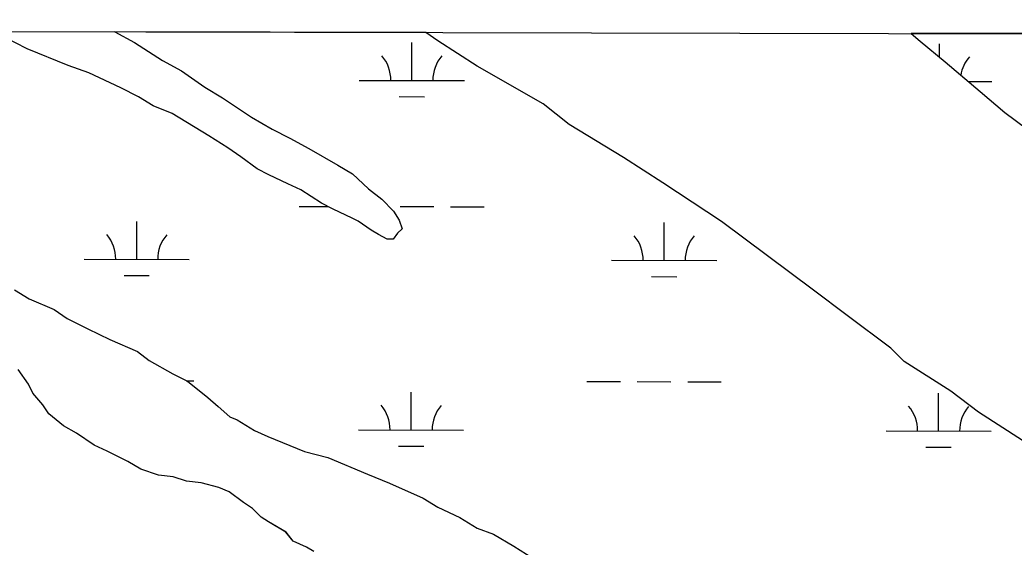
# Model space of a CAD drawing. Extents: x 3187622 to 3225504, y 800805 to 826213.
# Drawn here: x 3220784 to 3221730, y 823884 to 824386 of the extents above; entities that cross this region are included whole.
import ezdxf

# ---------------------------------------------------------------- set-up
doc = ezdxf.new("R2010")
doc.units = 0
for name, color, linetype in [('V-GRID-FRAM', 7, 'Continuous'), ('V-SITE-VEGE', 7, 'Continuous'), ('V-WETL-SWMP', 7, 'Continuous')]:
    doc.layers.add(name, color=color, linetype=linetype)

msp = doc.modelspace()

# ---------------------------------------------------------------- linework, layer by layer
at = {"layer": 'V-GRID-FRAM'}
msp.add_lwpolyline([(3191838.83, 824434.07), (3223248.62, 824370.11), (3223219.52, 806183.49), (3191793.86, 806247.48), (3191838.83, 824434.07)], dxfattribs=at)
at = {"layer": 'V-SITE-VEGE'}
for p, q in [((3221170.14, 824374.35), (3220874.26, 824374.95)), ((3220874.26, 824374.95), (3220893.01, 824364.72)), ((3221181.4, 824366.24), (3221170.14, 824374.35)), ((3221855.73, 824372.95), (3221631.78, 824373.41)), ((3221631.78, 824373.41), (3221640.56, 824366.18)), ((3220790.76, 824358.68), (3220768.47, 824370.08)), ((3220893.01, 824364.72), (3220919.45, 824347.68)), ((3221218.97, 824342.1), (3221181.4, 824366.24)), ((3221640.56, 824366.18), (3221664.17, 824346.36)), ((3220829.81, 824342.91), (3220790.76, 824358.68)), ((3220919.45, 824347.68), (3220937.56, 824337.71)), ((3221664.17, 824346.36), (3221697.51, 824318.06)), ((3220849.34, 824335.73), (3220829.81, 824342.91)), ((3220880.01, 824321.45), (3220849.34, 824335.73)), ((3220937.56, 824337.71), (3220959.81, 824322.11)), ((3221281.64, 824306.52), (3221218.97, 824342.1)), ((3220896.73, 824312.9), (3220880.01, 824321.45)), ((3220959.81, 824322.11), (3220976.51, 824312.15)), ((3221697.51, 824318.06), (3221721.12, 824298.24)), ((3220910.65, 824304.37), (3220896.73, 824312.9)), ((3220976.51, 824312.15), (3221004.34, 824293.7)), ((3220928.78, 824297.2), (3220910.65, 824304.37)), ((3221306.65, 824286.69), (3221281.64, 824306.52)), ((3221721.12, 824298.24), (3221741.98, 824282.64)), ((3220963.58, 824275.88), (3220928.78, 824297.2)), ((3221004.34, 824293.7), (3221023.83, 824282.32)), ((3221023.83, 824282.32), (3221040.55, 824273.76)), ((3221358.16, 824255.41), (3221306.65, 824286.69)), ((3220981.67, 824264.51), (3220963.58, 824275.88)), ((3221040.55, 824273.76), (3221058.66, 824263.79)), ((3220994.19, 824255.99), (3220981.67, 824264.51)), ((3221058.66, 824263.79), (3221086.51, 824248.14)), ((3221009.48, 824244.65), (3220994.19, 824255.99)), ((3221395.73, 824231.27), (3221358.16, 824255.41)), ((3221020.63, 824238.95), (3221009.48, 824244.65)), ((3221086.51, 824248.14), (3221100.43, 824239.61)), ((3221038.75, 824230.38), (3221020.63, 824238.95)), ((3221100.43, 824239.61), (3221115.7, 824225.47)), ((3221451.38, 824194.35), (3221395.73, 824231.27)), ((3221051.29, 824224.67), (3221038.75, 824230.38)), ((3221070.77, 824211.89), (3221051.29, 824224.67)), ((3221115.7, 824225.47), (3221128.2, 824215.55)), ((3221128.2, 824215.55), (3221139.3, 824204.25)), ((3221081.92, 824206.18), (3221070.77, 824211.89)), ((3221100.04, 824197.61), (3221081.92, 824206.18)), ((3221139.3, 824204.25), (3221144.82, 824195.8)), ((3221105.61, 824194.76), (3221100.04, 824197.61)), ((3221118.13, 824186.25), (3221105.61, 824194.76)), ((3221144.82, 824195.8), (3221147.54, 824187.38)), ((3221538.97, 824129.14), (3221451.38, 824194.35)), ((3221125.09, 824181.98), (3221118.13, 824186.25)), ((3221147.54, 824187.38), (3221143.3, 824183.21)), ((3221133.45, 824177.71), (3221125.09, 824181.98)), ((3221139.05, 824177.66), (3221133.45, 824177.71)), ((3221143.3, 824183.21), (3221139.05, 824177.66)), ((3220778.83, 824129.21), (3220792.75, 824120.68)), ((3221570.94, 824105.05), (3221538.97, 824129.14)), ((3220792.75, 824120.68), (3220816.46, 824110.66)), ((3220816.46, 824110.66), (3220828.97, 824102.14)), ((3220828.97, 824102.14), (3220848.48, 824092.16)), ((3221612.65, 824073.86), (3221570.94, 824105.05)), ((3220848.48, 824092.16), (3220869.39, 824082.17)), ((3220869.39, 824082.17), (3220895.88, 824070.72)), ((3220895.88, 824070.72), (3220907, 824062.22)), ((3221625.13, 824061.15), (3221612.65, 824073.86)), ((3220907, 824062.22), (3220929.28, 824049.41)), ((3221669.66, 824032.74), (3221625.13, 824061.15)), ((3220792, 824039.49), (3220782.33, 824053.58)), ((3220929.28, 824049.41), (3220943.21, 824042.29)), ((3220943.21, 824042.29), (3220962.67, 824026.71)), ((3220796.12, 824031.05), (3220792, 824039.49)), ((3221696.07, 824012.89), (3221669.66, 824032.74)), ((3220805.81, 824019.76), (3220796.12, 824031.05)), ((3220962.67, 824026.71), (3220972.38, 824018.22)), ((3220811.33, 824011.31), (3220805.81, 824019.76)), ((3220972.38, 824018.22), (3220983.49, 824008.31)), ((3220825.23, 823999.98), (3220811.33, 824011.31)), ((3220983.49, 824008.31), (3220990.46, 824005.45)), ((3220990.46, 824005.45), (3221007.17, 823995.5)), ((3221737.82, 823985.91), (3221696.07, 824012.89)), ((3220837.76, 823992.87), (3220825.23, 823999.98)), ((3221007.17, 823995.5), (3221019.71, 823989.78)), ((3220854.45, 823981.51), (3220837.76, 823992.87)), ((3221019.71, 823989.78), (3221054.58, 823975.46)), ((3220867, 823975.8), (3220854.45, 823981.51)), ((3220886.5, 823965.82), (3220867, 823975.8)), ((3221054.58, 823975.46), (3221076.92, 823969.65)), ((3221076.92, 823969.65), (3221114.57, 823953.9)), ((3220899.04, 823958.7), (3220886.5, 823965.82)), ((3220915.78, 823952.95), (3220899.04, 823958.7)), ((3220929.77, 823951.42), (3220915.78, 823952.95)), ((3220942.33, 823947.1), (3220929.77, 823951.42)), ((3221114.57, 823953.9), (3221135.49, 823945.31)), ((3220956.31, 823945.57), (3220942.33, 823947.1)), ((3220973.07, 823941.22), (3220956.31, 823945.57)), ((3220982.83, 823936.93), (3220973.07, 823941.22)), ((3221135.49, 823945.31), (3221167.56, 823931.01)), ((3220996.73, 823927), (3220982.83, 823936.93)), ((3221167.56, 823931.01), (3221181.48, 823922.48)), ((3221005.08, 823921.32), (3220996.73, 823927)), ((3221013.4, 823912.85), (3221005.08, 823921.32)), ((3221181.48, 823922.48), (3221202.38, 823912.49)), ((3221020.36, 823908.58), (3221013.4, 823912.85)), ((3221202.38, 823912.49), (3221219.09, 823902.54)), ((3221037.06, 823898.62), (3221020.36, 823908.58)), ((3221219.09, 823902.54), (3221234.43, 823896.79)), ((3221043.99, 823890.16), (3221037.06, 823898.62)), ((3221234.43, 823896.79), (3221253.93, 823885.41)), ((3221056.53, 823884.45), (3221043.99, 823890.16)), ((3221253.93, 823885.41), (3221272.02, 823874.05))]:
    msp.add_line(p, q, dxfattribs=at)
at = {"layer": 'V-WETL-SWMP'}
for p, q in [((3221170.14, 824374.35), (3220874.26, 824374.95)), ((3220874.26, 824374.95), (3220893.01, 824364.73)), ((3221181.4, 824366.24), (3221170.14, 824374.35)), ((3221855.73, 824372.95), (3221631.77, 824373.41)), ((3221631.77, 824373.41), (3221640.56, 824366.17)), ((3220790.76, 824358.68), (3220768.47, 824370.08)), ((3220893.01, 824364.73), (3220919.45, 824347.68)), ((3221156.79, 824328.62), (3221156.86, 824364.62)), ((3221218.97, 824342.09), (3221181.4, 824366.24)), ((3221640.56, 824366.17), (3221664.17, 824346.36)), ((3220829.81, 824342.92), (3220790.76, 824358.68)), ((3221658.75, 824350.91), (3221658.77, 824363.6)), ((3220919.45, 824347.68), (3220937.55, 824337.72)), ((3221664.17, 824346.36), (3221697.51, 824318.05)), ((3220849.34, 824335.74), (3220829.81, 824342.92)), ((3220880.01, 824321.45), (3220849.34, 824335.74)), ((3220937.55, 824337.72), (3220959.81, 824322.11)), ((3221281.64, 824306.51), (3221218.97, 824342.09)), ((3221106.79, 824328.72), (3221206.79, 824328.52)), ((3221686.33, 824327.54), (3221708.7, 824327.49)), ((3220896.73, 824312.9), (3220880.01, 824321.45)), ((3220959.81, 824322.11), (3220976.51, 824312.16)), ((3221697.51, 824318.05), (3221721.12, 824298.23)), ((3220910.65, 824304.37), (3220896.73, 824312.9)), ((3220976.51, 824312.16), (3221004.34, 824293.7)), ((3221144.76, 824313.21), (3221168.76, 824313.16)), ((3220928.78, 824297.2), (3220910.65, 824304.37)), ((3221306.65, 824286.68), (3221281.64, 824306.51)), ((3221721.12, 824298.23), (3221741.98, 824282.64)), ((3220963.58, 824275.88), (3220928.78, 824297.2)), ((3221004.34, 824293.7), (3221023.83, 824282.32)), ((3221023.83, 824282.32), (3221040.55, 824273.76)), ((3221358.16, 824255.41), (3221306.65, 824286.68)), ((3220981.67, 824264.51), (3220963.58, 824275.88)), ((3221040.55, 824273.76), (3221058.66, 824263.8)), ((3220994.19, 824256), (3220981.67, 824264.51)), ((3221058.66, 824263.8), (3221086.51, 824248.14)), ((3221009.48, 824244.66), (3220994.19, 824256)), ((3221395.73, 824231.26), (3221358.16, 824255.41)), ((3221020.63, 824238.95), (3221009.48, 824244.66)), ((3221086.51, 824248.14), (3221100.43, 824239.61)), ((3221038.75, 824230.38), (3221020.63, 824238.95)), ((3221100.43, 824239.61), (3221115.7, 824225.47)), ((3221451.38, 824194.35), (3221395.73, 824231.26)), ((3221051.29, 824224.67), (3221038.75, 824230.38)), ((3221070.77, 824211.89), (3221051.29, 824224.67)), ((3221115.7, 824225.47), (3221128.2, 824215.55)), ((3221128.2, 824215.55), (3221139.3, 824204.25)), ((3221049.7, 824208.76), (3221076.99, 824208.71)), ((3221081.92, 824206.19), (3221070.77, 824211.89)), ((3221100.04, 824197.62), (3221081.92, 824206.19)), ((3221139.3, 824204.25), (3221144.82, 824195.8)), ((3221145.7, 824208.57), (3221177.7, 824208.5)), ((3221193.7, 824208.47), (3221225.7, 824208.41)), ((3220895.01, 824158.34), (3220895.08, 824194.34)), ((3221105.61, 824194.77), (3221100.04, 824197.62)), ((3221118.13, 824186.25), (3221105.61, 824194.77)), ((3221144.82, 824195.8), (3221147.54, 824187.38)), ((3221538.97, 824129.14), (3221451.38, 824194.35)), ((3221125.09, 824181.99), (3221118.13, 824186.25)), ((3221147.54, 824187.38), (3221143.3, 824183.22)), ((3221396.91, 824157.32), (3221396.99, 824193.32)), ((3221133.45, 824177.71), (3221125.09, 824181.99)), ((3221139.05, 824177.66), (3221133.45, 824177.71)), ((3221143.3, 824183.22), (3221139.05, 824177.66)), ((3220845.01, 824158.44), (3220945.01, 824158.24)), ((3221346.91, 824157.42), (3221446.91, 824157.21)), ((3220882.98, 824142.93), (3220906.98, 824142.88)), ((3221384.88, 824141.91), (3221408.88, 824141.86)), ((3220778.83, 824129.21), (3220792.75, 824120.68)), ((3221570.94, 824105.04), (3221538.97, 824129.14)), ((3220792.75, 824120.68), (3220816.46, 824110.66)), ((3220816.46, 824110.66), (3220828.97, 824102.14)), ((3220828.97, 824102.14), (3220848.48, 824092.16)), ((3221612.65, 824073.86), (3221570.94, 824105.04)), ((3220848.48, 824092.16), (3220869.39, 824082.17)), ((3220869.39, 824082.17), (3220895.88, 824070.73)), ((3220895.88, 824070.73), (3220907, 824062.22)), ((3221625.13, 824061.14), (3221612.65, 824073.86)), ((3220907, 824062.22), (3220929.28, 824049.42)), ((3221669.66, 824032.73), (3221625.13, 824061.14)), ((3220792, 824039.49), (3220782.33, 824053.58)), ((3220929.28, 824049.42), (3220943.21, 824042.29)), ((3220942.19, 824042.81), (3220949.36, 824042.79)), ((3220943.21, 824042.29), (3220962.66, 824026.71)), ((3221323.27, 824042.03), (3221355.27, 824041.97)), ((3220796.12, 824031.06), (3220792, 824039.49)), ((3221371.27, 824041.94), (3221403.27, 824041.87)), ((3221419.27, 824041.84), (3221451.27, 824041.77)), ((3221696.07, 824012.89), (3221669.66, 824032.73)), ((3220805.81, 824019.77), (3220796.12, 824031.06)), ((3220962.66, 824026.71), (3220972.38, 824018.22)), ((3221156.11, 823995.94), (3221156.19, 824031.94)), ((3221658.02, 823994.92), (3221658.09, 824030.92)), ((3220811.33, 824011.32), (3220805.81, 824019.77)), ((3220972.38, 824018.22), (3220983.49, 824008.32)), ((3220825.23, 823999.99), (3220811.33, 824011.32)), ((3220983.49, 824008.32), (3220990.46, 824005.45)), ((3220990.46, 824005.45), (3221007.17, 823995.5)), ((3221737.82, 823985.9), (3221696.07, 824012.89)), ((3220837.76, 823992.87), (3220825.23, 823999.99)), ((3221007.17, 823995.5), (3221019.71, 823989.78)), ((3221106.11, 823996.05), (3221206.11, 823995.84)), ((3221608.02, 823995.02), (3221708.02, 823994.82)), ((3220854.45, 823981.52), (3220837.76, 823992.87)), ((3221019.71, 823989.78), (3221054.58, 823975.46)), ((3220867, 823975.8), (3220854.45, 823981.52)), ((3220886.5, 823965.82), (3220867, 823975.8)), ((3221144.08, 823980.54), (3221168.08, 823980.49)), ((3221645.99, 823979.51), (3221669.99, 823979.47)), ((3221054.58, 823975.46), (3221076.92, 823969.65)), ((3221076.92, 823969.65), (3221114.57, 823953.9)), ((3220899.04, 823958.71), (3220886.5, 823965.82)), ((3220915.78, 823952.95), (3220899.04, 823958.71)), ((3220929.77, 823951.42), (3220915.78, 823952.95)), ((3220942.32, 823947.1), (3220929.77, 823951.42)), ((3221114.57, 823953.9), (3221135.49, 823945.31)), ((3220956.31, 823945.57), (3220942.32, 823947.1)), ((3220973.07, 823941.22), (3220956.31, 823945.57)), ((3220982.83, 823936.93), (3220973.07, 823941.22)), ((3221135.49, 823945.31), (3221167.56, 823931.01)), ((3220996.73, 823927), (3220982.83, 823936.93)), ((3221167.56, 823931.01), (3221181.47, 823922.49)), ((3221005.08, 823921.32), (3220996.73, 823927)), ((3221013.4, 823912.85), (3221005.08, 823921.32)), ((3221181.47, 823922.49), (3221202.38, 823912.49)), ((3221020.36, 823908.58), (3221013.4, 823912.85)), ((3221202.38, 823912.49), (3221219.09, 823902.54)), ((3221037.07, 823898.63), (3221020.36, 823908.58)), ((3221219.09, 823902.54), (3221234.43, 823896.8)), ((3221043.99, 823890.17), (3221037.07, 823898.63)), ((3221234.43, 823896.8), (3221253.92, 823885.42)), ((3221056.53, 823884.45), (3221043.99, 823890.17)), ((3221063.49, 823880.19), (3221056.53, 823884.45)), ((3221253.92, 823885.42), (3221272.02, 823874.05))]:
    msp.add_line(p, q, dxfattribs=at)
for centre, start, end in [((3221101.55, 824329.2), 359.11148, 40.65514), ((3221212.04, 824328.98), 139.11148, 180.65514), ((3221713.94, 824327.96), 139.11148, 170.73015), ((3220839.77, 824158.92), 359.11148, 40.65514), ((3220950.25, 824158.7), 139.11148, 180.65514), ((3221341.67, 824157.9), 359.11148, 40.65514), ((3221452.16, 824157.68), 139.11148, 180.65514), ((3221100.87, 823996.53), 359.11148, 40.65514), ((3221211.36, 823996.31), 139.11148, 180.65514), ((3221602.78, 823995.51), 359.11148, 40.65514), ((3221713.26, 823995.28), 139.11148, 180.65514)]:
    msp.add_arc(centre, 35.25, start, end, dxfattribs=at)

doc.saveas('drawing.dxf')
